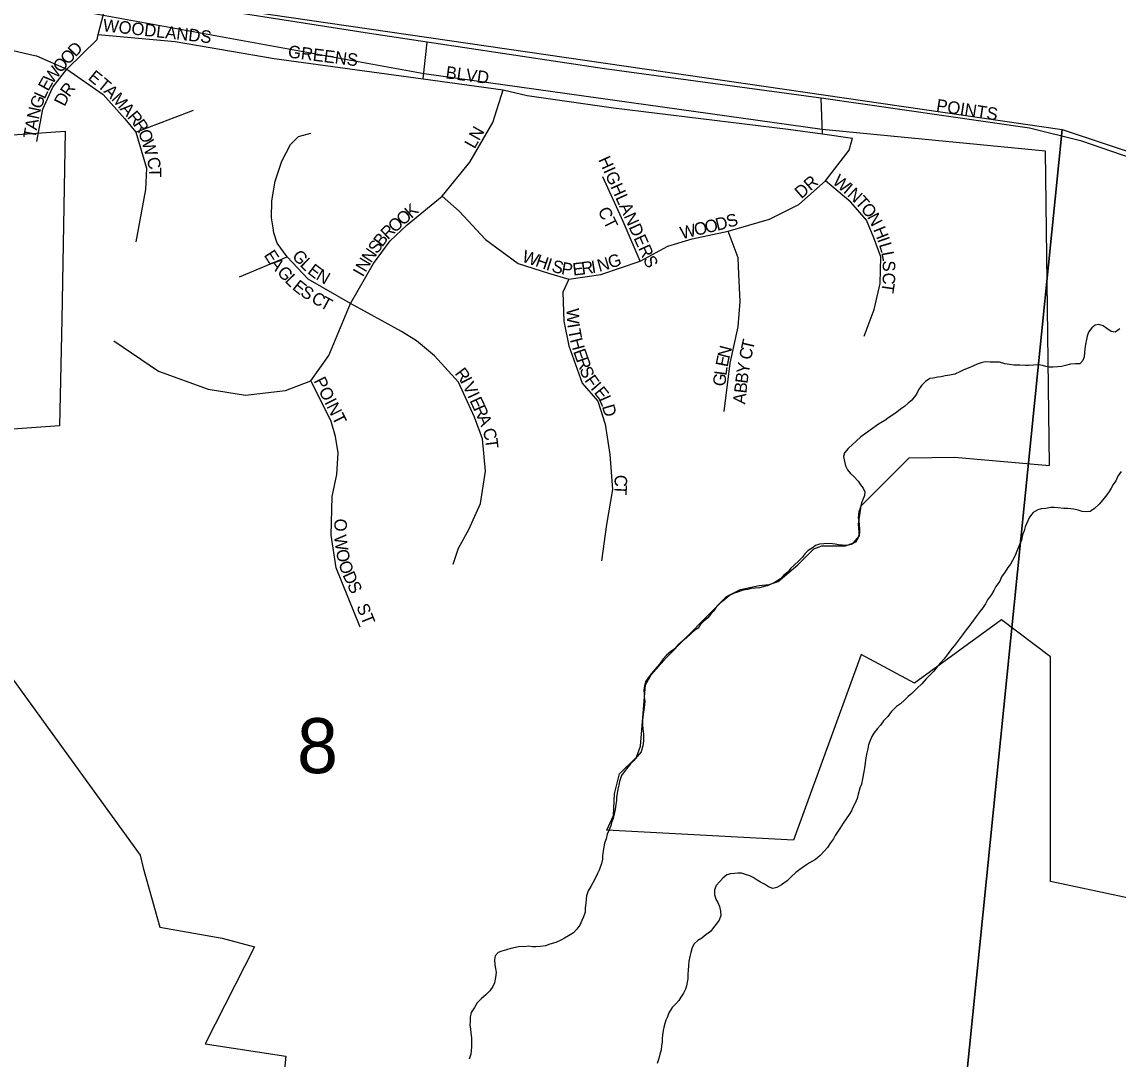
# Model space of a CAD drawing. Extents: x 1310247 to 1664935, y 284496 to 704931.
# Drawn here: x 1481810 to 1486215, y 573855 to 578022 of the extents above; entities that cross this region are included whole.
import ezdxf

# ---------------------------------------------------------------- set-up
doc = ezdxf.new("R2010")
doc.units = 0
for name, color, linetype in [('GM_P_State_Location', 7, 'Continuous'), ('GM_X_Corporation_Text', 7, 'Continuous'), ('GM_X_County', 7, 'Continuous'), ('GM_X_Major_Lake_Text', 7, 'Continuous'), ('GM_X_Minor_River_Text', 7, 'Continuous'), ('GM_X_Rail_Line', 7, 'Continuous'), ('GM_X_State_Location', 7, 'Continuous'), ('GM_X_US_Location', 7, 'Continuous')]:
    doc.layers.add(name, color=color, linetype=linetype)

msp = doc.modelspace()

# ---------------------------------------------------------------- linework, layer by layer
at = {"layer": 'GM_X_Corporation_Text'}
for points in [[(1488503.5, 576736.2), (1488503.4, 576736.2), (1487881, 576943.5), (1487333.9, 577118), (1486886.6, 577271.9), (1486431, 577418), (1486069.2, 577543.7), (1485860, 577595.1), (1485021.9, 577715.4), (1485010.7, 577717), (1484151.3, 577833.2), (1483438, 577940.6), (1483206.3, 577975.6), (1482546, 578078.2)], [(1483422.7, 577793.5), (1483438, 577940.6)], [(1485027.9, 577572.4), (1485021.9, 577715.4)]]:
    msp.add_lwpolyline(points, dxfattribs=at)
at = {"layer": 'GM_X_County'}
for points in [[(1480575, 578377.6), (1485991.2, 577590.3), (1485439, 572125.6), (1480023, 572924.8)], [(1485991.2, 577590.3), (1491265.3, 575835.8), (1490772.2, 570534), (1485439, 572125.6)]]:
    msp.add_lwpolyline(points, close=True, dxfattribs=at)
at = {"layer": 'GM_X_Major_Lake_Text'}
for points in [[(1488102.5, 574109.7), (1485943.8, 574568.9), (1485943.7, 575470.5), (1485746.5, 575619.3), (1485397.8, 575365.8), (1485182.3, 575480.4), (1484911.2, 574734.8), (1484159.9, 574774.2), (1484188, 574833.1), (1484192, 574920.8), (1484211.9, 575000.4), (1484279.6, 575068.2), (1484295.5, 575112), (1484315.4, 575359.1), (1484339.3, 575399), (1484399.1, 575466.7), (1484642, 575713.7), (1484697.7, 575741.6), (1484773.4, 575757.6), (1484813.2, 575761.6), (1484849, 575773.5), (1484928.7, 575841.3), (1484992.4, 575905), (1485024.2, 575917), (1485076, 575916.9), (1485119.8, 575916.9), (1485151.7, 575928.9), (1485175.5, 575956.8), (1485171.6, 576004.6), (1485183.1, 576077.9), (1485375.3, 576270.2), (1485558.6, 576273.4), (1485940.2, 576239.9), (1485923.5, 577502.4), (1485026.7, 577589.9), (1483425.7, 577813.7), (1481317.8, 578198.3)], [(1481713.7, 577564.1), (1481982.7, 577582.9), (1481969.6, 576826.5), (1481961.1, 576399.7), (1481507.3, 576366.8)], [(1481644.6, 575557), (1482285.3, 574674.5), (1482296.2, 574623), (1482364.3, 574385.4), (1482614.9, 574341.2), (1482744.4, 574306.5), (1482545.5, 573915.8), (1482869.8, 573866.2), (1482742.9, 572638.6)]]:
    msp.add_lwpolyline(points, dxfattribs=at)
at = {"layer": 'GM_X_Minor_River_Text'}
for points in [[(1486221.9, 576788.9), (1486203.5, 576775.3), (1486187.6, 576777.7), (1486169.8, 576790.2), (1486156, 576800.6), (1486138.1, 576807.1), (1486124, 576803.4), (1486109.7, 576793.7), (1486097.2, 576776), (1486090.8, 576760.1), (1486088.4, 576746.1), (1486084, 576728.1), (1486081.4, 576708.1), (1486081.1, 576694), (1486078.6, 576676), (1486074.2, 576662.1), (1486061.9, 576648.3), (1486043.8, 576648.8), (1486023.7, 576647.3), (1486003.5, 576641.8), (1485987.4, 576638.2), (1485973.3, 576636.5), (1485955.2, 576635), (1485939.1, 576635.4), (1485925.1, 576637.7), (1485911.2, 576642.1), (1485895.2, 576644.5), (1485875.1, 576643), (1485857, 576641.5), (1485843, 576641.8), (1485820.9, 576642.4)], [(1485820.9, 576642.4), (1485796.9, 576643), (1485778.9, 576645.4), (1485760.9, 576647.9), (1485739, 576654.5), (1485716.9, 576655), (1485700.9, 576655.4), (1485680.8, 576655.9), (1485664.7, 576652.3), (1485648.5, 576646.7), (1485634.3, 576641), (1485620, 576633.4), (1485595.7, 576623.9), (1485579.5, 576616.3), (1485559.2, 576606.8), (1485539, 576603.3), (1485520.9, 576599.7), (1485504.7, 576596.1), (1485490.6, 576594.5), (1485472.5, 576590.9), (1485458.4, 576589.3), (1485442, 576577.6), (1485425.6, 576562), (1485413.1, 576544.2), (1485404.6, 576526.3), (1485386, 576502.7), (1485371.6, 576491), (1485357.2, 576477.3), (1485340.9, 576465.7), (1485326.5, 576454), (1485312.2, 576444.3), (1485293.9, 576432.8), (1485277.5, 576421.1), (1485253.1, 576405.7), (1485218.4, 576382.4), (1485200, 576368.8), (1485181.5, 576355.2), (1485163, 576337.6), (1485148.6, 576323.9), (1485130.2, 576308.3), (1485115.7, 576290.6), (1485111.3, 576276.7), (1485115, 576262.5), (1485120.4, 576238.3), (1485128, 576222), (1485139.7, 576207.7), (1485153.4, 576195.3), (1485171, 576176.8), (1485180.7, 576162.5), (1485190.3, 576148.2), (1485198, 576133.9), (1485195.6, 576119.9), (1485191.2, 576106), (1485184.8, 576090.1), (1485180.4, 576072.1), (1485173.9, 576054.2), (1485171.3, 576030.2), (1485172.9, 576016.1), (1485174.6, 576002), (1485176.2, 575985.9), (1485175.7, 575967.8), (1485169.2, 575947.9), (1485160.7, 575932), (1485142.4, 575922.4), (1485126.3, 575918.8), (1485106.2, 575919.3), (1485092.2, 575921.7), (1485078.3, 575924.1), (1485056.3, 575926.6), (1485032.1, 575925.2), (1485016, 575923.6), (1484999.8, 575918), (1484985.6, 575908.3), (1484969.3, 575898.7), (1484956.9, 575884.9), (1484946.5, 575871.1), (1484932.1, 575857.4), (1484913.6, 575839.8), (1484899.2, 575826.1), (1484888.8, 575812.3), (1484872.4, 575798.7), (1484858, 575785), (1484837.6, 575771.5), (1484823.4, 575763.8), (1484805.1, 575756.2), (1484789, 575752.6), (1484774.8, 575748.9), (1484756.7, 575747.4), (1484740.6, 575745.8), (1484726.5, 575742.1), (1484708.4, 575738.5), (1484686.1, 575731.1), (1484671.9, 575727.4), (1484653.6, 575717.8), (1484633.1, 575700.3), (1484616.8, 575688.6), (1484600.3, 575671), (1484589.9, 575655.2), (1484577.5, 575641.4), (1484567.1, 575627.6), (1484550.7, 575614)], [(1486227.4, 576216.4), (1486214.9, 576196.7), (1486206.4, 576178.8), (1486196, 576163), (1486187.6, 576149.2), (1486179.2, 576135.3), (1486170.8, 576121.5), (1486154.3, 576101.8), (1486139.8, 576084.1), (1486121.3, 576066.5), (1486102.9, 576054.9), (1486088.8, 576053.2), (1486070.8, 576055.7), (1486054.9, 576060.1), (1486037, 576064.6), (1486012.9, 576067.2), (1485996.9, 576067.6), (1485974.9, 576070.2), (1485958.8, 576070.6), (1485944.8, 576070.9), (1485924.7, 576067.4), (1485906.6, 576065.9), (1485892.4, 576062.2), (1485874.1, 576050.6), (1485859.6, 576032.9), (1485853.2, 576017), (1485842.5, 575993.2), (1485838.1, 575977.2), (1485831.7, 575961.3), (1485827.1, 575939.3), (1485820.7, 575925.4), (1485814.3, 575909.5), (1485807.9, 575895.7), (1485801.4, 575877.7), (1485790.9, 575857.9), (1485782.5, 575844.1), (1485772.1, 575830.3), (1485761.7, 575812.5), (1485747.1, 575792.8), (1485740.6, 575774.8), (1485724, 575753.2), (1485715.6, 575737.3), (1485707.2, 575721.4), (1485690.6, 575699.8), (1485682.1, 575683.9), (1485671.7, 575668.1), (1485661.3, 575654.3), (1485644.7, 575632.6), (1485628.1, 575609), (1485615.6, 575593.2), (1485605.2, 575579.4), (1485590.7, 575559.7), (1485578.2, 575543.9), (1485561.6, 575522.3), (1485543, 575498.6), (1485528.4, 575478.9), (1485516, 575463.2), (1485501.5, 575447.5), (1485485, 575427.8), (1485474.6, 575414), (1485460.2, 575398.3), (1485443.7, 575382.6), (1485427.2, 575363), (1485406.6, 575343.4), (1485386, 575323.8), (1485371.7, 575312.2)], [(1484550.7, 575614), (1484536.3, 575600.3), (1484527.9, 575586.4), (1484513.7, 575578.8), (1484499.3, 575565.1), (1484480.8, 575547.5), (1484466.4, 575535.8), (1484445.9, 575518.2), (1484431.5, 575502.5), (1484417.2, 575492.8), (1484400.7, 575477.2), (1484386.3, 575463.5), (1484371.7, 575441.7), (1484355.2, 575422.1), (1484340.7, 575404.4), (1484326.2, 575386.7), (1484317.8, 575372.8), (1484311.3, 575354.9), (1484308.9, 575336.9), (1484310.5, 575322.8), (1484310.1, 575308.7), (1484313.7, 575292.6), (1484311.4, 575278.6), (1484308.8, 575256.5), (1484306.4, 575240.5), (1484303.8, 575218.5), (1484303.3, 575196.4), (1484304.9, 575182.3), (1484308.4, 575160.1), (1484308, 575146.1), (1484307.7, 575132), (1484305.2, 575114), (1484298.6, 575090.1), (1484282, 575070.4), (1484269.6, 575054.7), (1484255.2, 575041), (1484244.8, 575027.2), (1484230.3, 575009.5), (1484219.9, 574993.7), (1484211.2, 574969.8), (1484208.9, 574955.8), (1484204.4, 574939.8), (1484202, 574921.8), (1484199.6, 574907.8), (1484199.3, 574893.7), (1484196.8, 574877.7), (1484194.3, 574857.7), (1484189.9, 574839.8), (1484185.4, 574821.8), (1484179, 574805.9), (1484176.6, 574791.9), (1484168.1, 574774), (1484161.7, 574758.1), (1484157.2, 574740.1), (1484150.7, 574722.2), (1484148.4, 574708.2), (1484145.9, 574690.2), (1484143.4, 574672.2), (1484143.1, 574658.1), (1484138.6, 574640.2), (1484129.9, 574614.3), (1484123.6, 574600.4), (1484115.1, 574582.5), (1484104.5, 574562.7), (1484096.2, 574548.8), (1484085.7, 574531), (1484079.1, 574511.1), (1484076.8, 574497.1), (1484076.4, 574481), (1484073.9, 574463), (1484073.5, 574445), (1484067, 574427), (1484060.6, 574411.2), (1484052.1, 574393.3), (1484039.6, 574377.5), (1484027.2, 574361.8), (1484006.8, 574350.2), (1483990.5, 574340.6), (1483976.3, 574332.9), (1483956, 574323.4), (1483931.7, 574316), (1483913.5, 574310.4), (1483893.4, 574306.9), (1483875.3, 574305.3), (1483861.2, 574305.7), (1483847.2, 574308), (1483829.1, 574306.5), (1483811.1, 574306.9), (1483792.9, 574303.4), (1483774.8, 574299.8), (1483756.6, 574294.2), (1483738.4, 574288.7), (1483724.2, 574283), (1483711.8, 574269.3), (1483709.4, 574253.2), (1483710.9, 574233.1), (1483712.6, 574219), (1483716.2, 574202.9), (1483713.6, 574182.8), (1483709.1, 574160.9), (1483702.7, 574147)], [(1485371.7, 575312.2), (1485357.2, 575296.4), (1485340.8, 575282.8), (1485324.5, 575271.2), (1485303.9, 575249.6), (1485289.4, 575231.9), (1485272.9, 575214.2), (1485260.4, 575196.4), (1485248, 575182.7), (1485233.5, 575165), (1485225.1, 575151.2), (1485218.7, 575135.2), (1485212.2, 575117.3), (1485209.8, 575101.3), (1485205.4, 575085.4), (1485203, 575071.4), (1485200.7, 575057.4), (1485198.3, 575043.4), (1485195.8, 575025.3), (1485193.4, 575009.3), (1485188.7, 574981.3), (1485184.1, 574959.4), (1485177.7, 574943.5), (1485171.1, 574919.5), (1485166.6, 574901.6), (1485158.1, 574883.7), (1485149.6, 574865.8), (1485143.3, 574851.9), (1485134.9, 574838.1), (1485122.4, 574820.3), (1485109.9, 574802.6), (1485097.3, 574780.8), (1485078.5, 574753.1), (1485072.2, 574739.2), (1485059.7, 574723.5), (1485047.2, 574705.7), (1485034.8, 574692), (1485018.3, 574672.3), (1484999.8, 574656.7), (1484975.4, 574643.2), (1484955, 574629.7), (1484936.6, 574616.1), (1484920.3, 574604.5), (1484901.7, 574586.8), (1484885.3, 574571.2), (1484862.8, 574555.7), (1484844.5, 574544.1), (1484828.3, 574540.5), (1484810.4, 574547), (1484794.6, 574557.4), (1484778.8, 574565.8), (1484765, 574574.2), (1484749.2, 574584.7), (1484735.3, 574591), (1484721.4, 574595.4), (1484701.5, 574601.9), (1484687.4, 574602.3), (1484673.3, 574600.6), (1484657.3, 574599), (1484643.1, 574595.4), (1484626.7, 574581.7), (1484614.3, 574568), (1484599.9, 574552.3), (1484593.4, 574534.3), (1484593, 574516.3), (1484598.5, 574498.1), (1484606.2, 574483.8), (1484613.8, 574467.5), (1484617.3, 574449.4), (1484618.9, 574431.3), (1484612.4, 574413.3), (1484600, 574397.6), (1484589.6, 574383.8), (1484577.1, 574368), (1484558.7, 574354.4), (1484542.3, 574340.8), (1484526, 574331.2), (1484511.6, 574317.5), (1484503.3, 574303.6), (1484498.7, 574283.6), (1484494.3, 574267.7), (1484489.8, 574247.7), (1484489.3, 574229.7), (1484486.9, 574211.6), (1484486.5, 574195.6), (1484486, 574177.5), (1484483.6, 574163.5), (1484481.3, 574149.5), (1484476.9, 574135.5), (1484468.5, 574119.7), (1484458.1, 574103.9), (1484449.7, 574090), (1484437.3, 574076.3), (1484422.9, 574062.6), (1484410.3, 574040.8), (1484403.9, 574024.9), (1484397.5, 574011), (1484390.9, 573989.1), (1484386.4, 573969.1), (1484383.9, 573951.1), (1484383.6, 573937)], [(1483702.7, 574147), (1483690.2, 574129.2), (1483673.7, 574113.5), (1483657.3, 574097.9), (1483638.8, 574080.3), (1483628.3, 574062.4), (1483615.8, 574042.7), (1483611.2, 574022.7), (1483610.8, 574004.6), (1483610.4, 573990.6), (1483612.1, 573976.5), (1483613.6, 573958.4), (1483617.2, 573940.2), (1483616.8, 573924.1), (1483616.3, 573906.1), (1483615.8, 573888), (1483613.5, 573874), (1483606.9, 573854.1)], [(1484383.6, 573937), (1484383.2, 573923), (1484380.9, 573909), (1484378.4, 573891), (1484374, 573875), (1484369.5, 573857), (1484363, 573837.1)]]:
    msp.add_lwpolyline(points, dxfattribs=at)
at = {"layer": 'GM_X_State_Location'}
for points in [[(1481869, 577541.1), (1481893.3, 577672.1), (1481934.1, 577760), (1481990.3, 577832.2), (1482111.6, 577952), (1482116.5, 577971.7), (1482158.2, 578136.9)], [(1482116.5, 577971.7), (1482425.3, 577943.1), (1482823.3, 577875.2), (1483422.7, 577793.5), (1483743.9, 577749.7), (1483840.4, 577726.4), (1484187.5, 577677.4), (1484890, 577591.7), (1485027.9, 577572.4), (1485148.2, 577555.6)], [(1481524.6, 577948.6), (1481723.5, 577919.5), (1481842.7, 577890.9), (1481867.5, 577886.4), (1481990.3, 577832.2)], [(1481990.3, 577832.2), (1482135.8, 577730.3), (1482223.1, 577633.3), (1482266.8, 577579.9), (1482310.5, 577434.3), (1482306.3, 577348.9), (1482266.8, 577138.4)], [(1482179.5, 576740.5), (1482358.9, 576619.2), (1482557.8, 576546.5), (1482708.2, 576522.2), (1482868.3, 576541.6), (1482970.2, 576580.4), (1483042.9, 576682.3), (1483130.2, 576890.9), (1483222.4, 577051), (1483290.3, 577143.2), (1483358.2, 577206.3), (1483498.9, 577322.7), (1483610.5, 577458.6), (1483702.6, 577618.7), (1483743.9, 577749.7)], [(1482266.8, 577579.9), (1482499.6, 577667.2)], [(1483130.2, 576890.9), (1482960.5, 576988), (1482876.1, 577078.6), (1482835.7, 577133.8), (1482821.6, 577174.8), (1482820, 577195.4), (1482813, 577235.7), (1482813.4, 577303.1), (1482827, 577382.6), (1482853.8, 577462.2), (1482889.1, 577530.2), (1482920.9, 577562.4), (1482970.2, 577575)], [(1483498.9, 577322.7), (1483567.1, 577261.7), (1483673.5, 577148.1), (1483804.5, 577051), (1483925.8, 577012.2), (1484008.2, 576988), (1484136.8, 577007.4), (1484294.4, 577060.7), (1484406, 577121.4), (1484503, 577150.5), (1484648.5, 577182), (1484815, 577230.3), (1484932.3, 577288.8), (1485039, 577383.4), (1485134.2, 577506.4), (1485148.2, 577555.6)], [(1484294.4, 577060.7), (1484226.5, 577220.9), (1484144, 577400.4)], [(1485194.3, 576759.9), (1485235.5, 576866.7), (1485259.8, 576971), (1485262.2, 577077.7), (1485233.1, 577155.3), (1485204, 577225.7), (1485140.9, 577298.5), (1485039, 577383.4)], [(1484631.5, 576456.7), (1484655.8, 576650.7), (1484688.4, 576797.3), (1484696.9, 576898.5), (1484691.7, 577009), (1484688.3, 577074.3), (1484648.5, 577182)], [(1482683.9, 576997.7), (1482876.1, 577078.6)], [(1484008.2, 576988), (1483984, 576937), (1483987.5, 576819.9), (1484008.2, 576721.1), (1484061.6, 576570.7), (1484124.7, 576497.9), (1484153.8, 576405.7), (1484173.1, 576284.4), (1484182.9, 576143.7), (1484158.6, 576003), (1484139.2, 575857.5)], [(1483542.5, 575843.5), (1483564.2, 575907.8), (1483606.1, 575982.5), (1483653.3, 576086.8), (1483672.9, 576217.6), (1483661.2, 576347.5), (1483629.3, 576434.6), (1483564, 576575), (1483467.2, 576680.8), (1483395, 576741.2), (1483334.8, 576777.7), (1483130.2, 576890.9)], [(1483169, 575590.6), (1483072, 575828.4), (1483052.6, 575959.4), (1483056.3, 576115.8), (1483075.4, 576203.3), (1483081.3, 576290.7), (1483069.5, 576356.7), (1483052.5, 576417.2), (1483032.4, 576458.6), (1482970.2, 576580.4)]]:
    msp.add_lwpolyline(points, dxfattribs=at)

# ---------------------------------------------------------------- texts
at = {"layer": 'GM_P_State_Location'}
for s, rotation, p in [('WOODLANDS', 353.5944, (1482133.1, 577985)), ('D', 46.3293, (1482024.7, 577878.9)), ('GREENS', 352.7602, (1482877, 577879.4)), ('O', 46.5765, (1481994.5, 577847)), ('W', 52.0203, (1481931.4, 577769.5)), ('O', 49.1924, (1481966.1, 577814.1)), ('BLVD', 352.5086, (1483510.6, 577795.7)), ('E', 60.8446, (1481915.3, 577740.5)), ('E', 320.7683, (1482072.1, 577793.7)), ('T', 320.0091, (1482109.5, 577763.2)), ('R', 54.2761, (1481999.7, 577717.3)), ('A', 314.7836, (1482135.5, 577741.4)), ('G', 69.0347, (1481885.8, 577669.1)), ('L', 65.4882, (1481901.2, 577709.4)), ('D', 63.1809, (1481980.9, 577679.8)), ('M', 312.2039, (1482166.1, 577710.6)), ('N', 78.2656, (1481877.4, 577628.1)), ('A', 312.0782, (1482201.6, 577671.5)), ('R', 310.1351, (1482230.8, 577639.2)), ('A', 79.7291, (1481869.6, 577585.1)), ('R', 303.9056, (1482255.4, 577610.1)), ('T', 79.7025, (1481863.3, 577550.4)), ('O', 289.645, (1482276, 577580.1)), ('LN', 60.6435, (1483628.8, 577509.4)), ('W', 286.6059, (1482290.6, 577539.4)), ('HIGHLANDERS', 294.2523, (1484125.2, 577469)), ('C', 283.73, (1482310.6, 577472.5)), ('T', 270.984, (1482319.6, 577437)), ('DR', 40.9166, (1484942.1, 577309.5)), ('W', 319.7854, (1485064.2, 577375.6)), ('I', 319.7688, (1485107.9, 577338.7)), ('N', 317.0559, (1485124.2, 577324.9)), ('T', 311.9263, (1485155.6, 577295.8)), ('O', 41.0708, (1483341.1, 577201.5)), ('K', 41.0564, (1483374.2, 577230.4)), ('CT', 296.5651, (1484122.9, 577263.8)), ('O', 309.3633, (1485178.7, 577270)), ('O', 41.1798, (1483308, 577172.5)), ('O', 13.4107, (1484517.7, 577162.1)), ('O', 13.4553, (1484560.5, 577172.3)), ('D', 14.1543, (1484604, 577182.7)), ('S', 17.638, (1484649.8, 577194.3)), ('N', 298.0121, (1485205.2, 577238.2)), ('B', 52.7025, (1483257.5, 577115.3)), ('R', 44.3817, (1483280.2, 577145.3)), ('W', 13.4369, (1484462, 577148.8)), ('H', 291.7486, (1485230.6, 577188.6)), ('S', 54.2559, (1483237.2, 577087)), ('I', 289.2364, (1485246.7, 577148.3)), ('L', 286.3171, (1485253.7, 577128.2)), ('E', 302.9552, (1482780.5, 577085.2)), ('G', 311.8101, (1482892.3, 577079.2)), ('N', 55.9281, (1483212.7, 577050.8)), ('W', 340.9536, (1483816.1, 577060.5)), ('H', 340.943, (1483870.2, 577041.8)), ('G', 19.1396, (1484175.1, 577030.3)), ('L', 280.7741, (1485263.3, 577095.6)), ('A', 307.7937, (1482802.3, 577051.9)), ('L', 315.417, (1482924, 577043.9)), ('E', 322.6307, (1482954.2, 577014.7)), ('N', 59.6397, (1483190.9, 577013.6)), ('I', 342.4271, (1483913.1, 577027)), ('S', 344.0776, (1483935.6, 577019.9)), ('P', 350.0334, (1483974.9, 577009)), ('E', 6.9596, (1484025.7, 577002.5)), ('R', 7.8564, (1484061.5, 577006.9)), ('I', 8.8273, (1484101.6, 577012.4)), ('N', 16.0986, (1484130.1, 577017.2)), ('S', 270.5462, (1485269.6, 577063.4)), ('G', 312.6903, (1482832.3, 577013.6)), ('L', 314.9053, (1482863.6, 576979.8)), ('N', 329.8445, (1482987.9, 576989.5)), ('I', 60.1087, (1483180, 576994.6)), ('C', 268.4938, (1485269.9, 577015.5)), ('E', 321.3005, (1482892.9, 576950.8)), ('S', 327.1832, (1482924.9, 576925.5)), ('T', 261.553, (1485269, 576977.5)), ('C', 330.7405, (1482968.8, 576897.9)), ('T', 331.2067, (1483003.7, 576878.4)), ('W', 272.1018, (1483998.4, 576870.7)), ('I', 279.2624, (1484001.2, 576806.8)), ('T', 280.398, (1484004.9, 576784)), ('H', 284.8315, (1484012.2, 576745.2)), ('T', 77.1836, (1484747.9, 576700.4)), ('E', 289.5383, (1484024.8, 576698.4)), ('N', 75.3911, (1484652.6, 576667.1)), ('C', 78.2376, (1484739.9, 576661.9)), ('R', 289.7595, (1484036.6, 576665)), ('E', 78.9473, (1484646, 576633.4)), ('Y', 80.7604, (1484730.6, 576606)), ('R', 306.6756, (1483547, 576609.4)), ('S', 290.0915, (1484050.1, 576627.4)), ('F', 305.1791, (1484068.9, 576581.7)), ('G', 82.1265, (1484635.3, 576555.7)), ('L', 82.1094, (1484641.3, 576599.2)), ('B', 82.6942, (1484725.7, 576567.2)), ('POINT', 296.5651, (1482981, 576580.6)), ('I', 297.1517, (1483569.5, 576579.5)), ('V', 296.0762, (1483579.4, 576560.2)), ('I', 310.9942, (1484092.6, 576548.6)), ('E', 308.3568, (1484106.6, 576532.5)), ('B', 83.4774, (1484721.2, 576528)), ('I', 295.0407, (1483598.6, 576520.9)), ('E', 295.0812, (1483608, 576500.9)), ('L', 294.1455, (1484126.8, 576507.7)), ('A', 83.6501, (1484716.3, 576484.3)), ('R', 294.1967, (1483622.8, 576469.2)), ('D', 286.3686, (1484140.5, 576477.2)), ('A', 292.1221, (1483638.8, 576433.6)), ('C', 287.4671, (1483659.8, 576381.5)), ('T', 276.9014, (1483671.2, 576346.1)), ('C', 269.8058, (1484192, 576202.4)), ('T', 267.2659, (1484191.9, 576163.4)), ('O', 270, (1483065.6, 576026.4)), ('W', 278.0302, (1483063.4, 575957.3)), ('O', 279.818, (1483071.6, 575899)), ('O', 288.2346, (1483081.1, 575847.8)), ('D', 294.8429, (1483097.1, 575800.2)), ('S', 294.7561, (1483115.6, 575760.3)), ('ST', 291.8039, (1483152.9, 575673.5))]:
    msp.add_text(s, height=50, rotation=rotation, dxfattribs=at).set_placement(p)
at = {"layer": 'GM_X_Rail_Line'}
msp.add_text('POINTS', height=50, rotation=351.324, dxfattribs=at).set_placement((1485482, 577663.7))
at = {"layer": 'GM_X_US_Location'}
msp.add_text('8', height=221, rotation=0, dxfattribs=at).set_placement((1482915.4, 575003.7))

doc.saveas('drawing.dxf')
